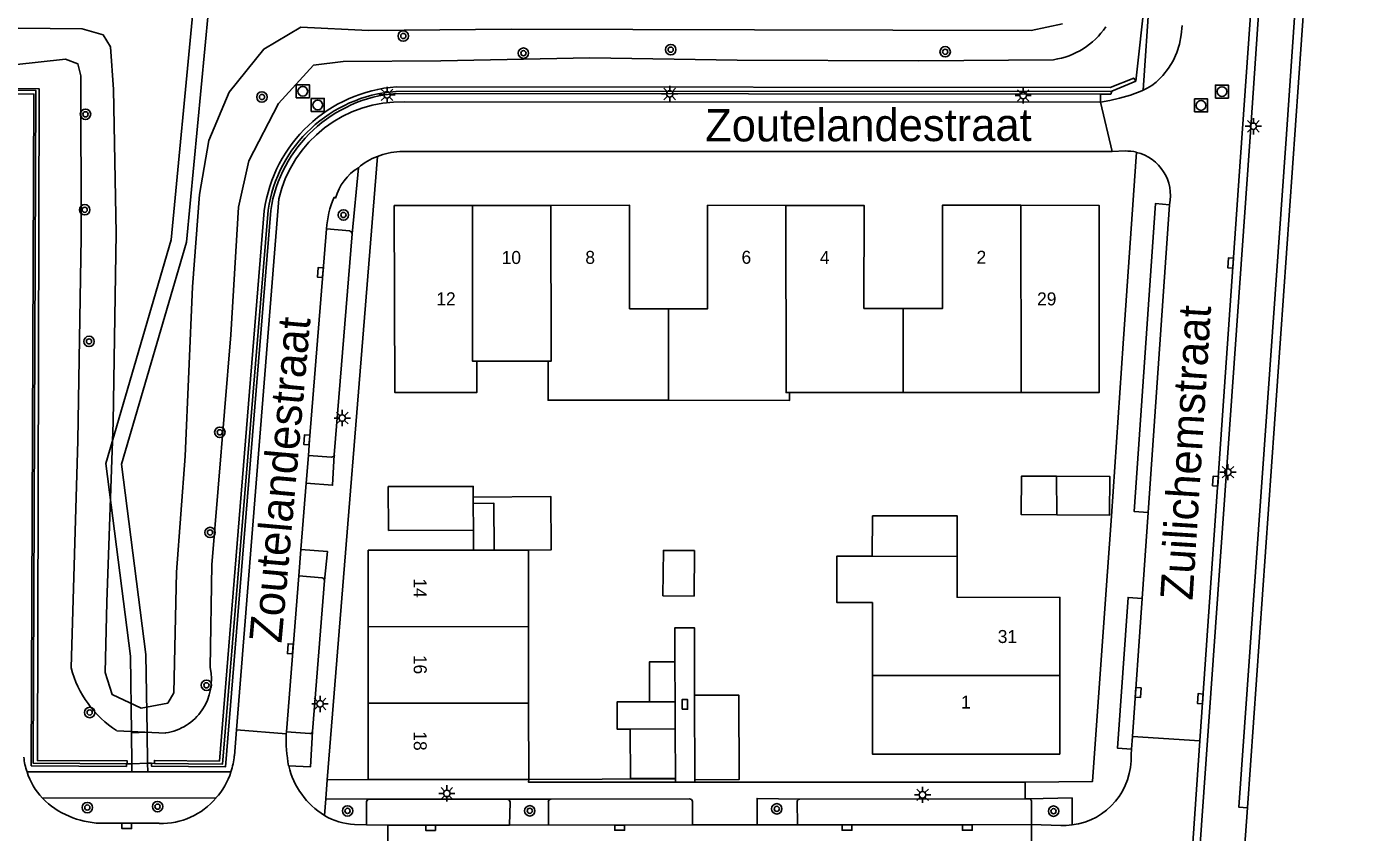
# Model space of a CAD drawing. Extents: x 125000 to 129004, y 397500 to 399008.
# Drawn here: x 127366.6 to 127470, y 397849.7 to 397911.6 of the extents above; entities that cross this region are included whole.
import ezdxf

# ---------------------------------------------------------------- set-up
doc = ezdxf.new("R2010")
doc.units = 0
for name, color, linetype in [('gg-afsc-faunaraster', 7, 'Continuous'), ('gg-afsc-hekwerk', 7, 'Continuous'), ('gg-afsc-lijn faunaraster', 7, 'Continuous'), ('gg-anno-huisnummerreeks BGT', 7, 'Continuous'), ('gg-anno-openbare ruimte label', 7, 'Continuous'), ('gg-bbg-bijgebouw', 7, 'Continuous'), ('gg-bbg-hoofdgebouw', 7, 'Continuous'), ('gg-bbg-luifel en loopbrug', 7, 'Continuous'), ('gg-bbg-tussenscheiding', 7, 'Continuous'), ('gg-knt-verharding', 7, 'Continuous'), ('gg-knt-verharding nz', 7, 'Continuous'), ('gg-kntw-bovenkant insteek waterloop', 7, 'Continuous'), ('gg-kntw-waterlijn', 7, 'Continuous'), ('gg-kwrk-keermuur', 7, 'Continuous'), ('gg-kwrk-kunstwerk niveau 01', 7, 'Continuous'), ('gt-grn-groengrens', 7, 'Continuous'), ('gt-grn-weggrens', 7, 'Continuous'), ('gt-symb-boom', 7, 'Continuous'), ('gt-symb-kolk', 7, 'Continuous'), ('gt-symb-kolk center center', 7, 'Continuous'), ('gt-symb-lichtmast', 7, 'Continuous'), ('gt-symb-rioolschacht', 7, 'Continuous')]:
    doc.layers.add(name, color=color, linetype=linetype)

# ---------------------------------------------------------------- blocks, each defined once
blk = doc.blocks.new('gt0-RS')
at = {"layer": 'gt-symb-rioolschacht'}
blk.add_lwpolyline([(-0.5, -0.5), (0.5, -0.5), (0.5, 0.5), (-0.5, 0.5)], close=True, dxfattribs=at)
blk.add_circle((0, 0), 0.375, dxfattribs=at)
blk = doc.blocks.new('gt0-KOLK')
at = {"layer": 'gt-symb-kolk'}
blk.add_lwpolyline([(0, 0), (0.37, 0), (0.37, 0.4), (-0.38, 0.4), (-0.38, 0), (0, 0)], dxfattribs=at)
blk = doc.blocks.new('gt0-LMAST')
at = {"layer": 'gt-symb-lichtmast'}
for p, q in [((-0.18, 0.17), (-0.45, 0.44)), ((-0.01, 0.25), (-0.01, 0.62)), ((0.17, 0.17), (0.44, 0.44)), ((-0.26, 0), (-0.63, 0)), ((-0.18, -0.18), (-0.45, -0.45)), ((-0.01, -0.25), (-0.01, -0.63)), ((0.44, -0.45), (0.17, -0.18)), ((0.24, 0), (0.62, 0))]:
    blk.add_line(p, q, dxfattribs=at)
blk.add_circle((-0.01, 0), 0.25, dxfattribs=at)
blk = doc.blocks.new('gt0-BOOM')
at = {"layer": 'gt-symb-boom'}
for radius in [0.4, 0.2]:
    blk.add_circle((0, 0), radius, dxfattribs=at)
blk = doc.blocks.new('gt0-KOLKCC')
at = {"layer": 'gt-symb-kolk center center'}
blk.add_lwpolyline([(-0.38, 0.2), (0.37, 0.2), (0.37, -0.2), (-0.38, -0.2)], close=True, dxfattribs=at)

msp = doc.modelspace()

# ---------------------------------------------------------------- linework, layer by layer
at = {"layer": 'gg-afsc-faunaraster'}
for p, q in [((127452.56, 397914.03), (127451.83, 397907.44)), ((127449.97, 397906.68), (127394.95, 397906.65)), ((127451.83, 397907.44), (127449.97, 397906.68)), ((127374.31, 397854.96), (127374.26, 397854.96)), ((127374.67, 397854.96), (127374.31, 397854.96)), ((127376.17, 397854.99), (127375.88, 397854.99)), ((127376.41, 397854.98), (127376.17, 397854.99))]:
    msp.add_line(p, q, dxfattribs=at)
for points in [[(127456.34, 397842.92), (127456.69, 397847.71), (127460.62, 397903.51), (127464.36, 397958.55), (127465.52, 397975.18)], [(127374.26, 397854.96), (127367.09, 397855), (127367.3, 397906.72), (127316.9, 397906.74)], [(127385.15, 397897.52), (127381.65, 397854.93), (127376.41, 397854.98)]]:
    msp.add_lwpolyline(points, dxfattribs=at)
msp.add_arc((127395.71, 397896), 10.67, 94.0725, 171.8501, dxfattribs=at)
at = {"layer": 'gg-afsc-hekwerk'}
for p, q in [((127469.98, 397987.85), (127460.39, 397851.58)), ((127449.95, 397873.99), (127450.85, 397887.27)), ((127416.45, 397853.86), (127416.45, 397853.8)), ((127405.17, 397853.74), (127416.45, 397853.8)), ((127460.39, 397851.58), (127453.06, 397745.14))]:
    msp.add_line(p, q, dxfattribs=at)
msp.add_lwpolyline([(127417.92, 397860.23), (127417.9, 397865.41), (127416.39, 397865.4), (127416.4, 397862.8)], dxfattribs=at)
at = {"layer": 'gg-afsc-lijn faunaraster'}
msp.add_line((127374.67, 397854.96), (127375.88, 397854.99), dxfattribs=at)
at = {"layer": 'gg-bbg-bijgebouw'}
for p, q in [((127445.72, 397877.06), (127445.74, 397874.09)), ((127400.9, 397875.46), (127400.91, 397874.97)), ((127400.92, 397872.91), (127394.39, 397872.88)), ((127400.92, 397872.91), (127400.93, 397871.38)), ((127416.4, 397862.8), (127416.42, 397859.73)), ((127417.93, 397853.73), (127417.92, 397860.23)), ((127416.42, 397859.73), (127416.43, 397857.64)), ((127416.43, 397857.64), (127412.97, 397857.62))]:
    msp.add_line(p, q, dxfattribs=at)
for points in [[(127445.74, 397874.09), (127443.02, 397874.11), (127443.04, 397877.08), (127445.72, 397877.06)], [(127394.39, 397872.88), (127394.37, 397876.27), (127400.9, 397876.28), (127400.9, 397875.46)], [(127402.51, 397871.38), (127402.49, 397874.98), (127400.91, 397874.97)], [(127431.57, 397870.91), (127431.59, 397874.01), (127438.08, 397874.03), (127438.08, 397870.89)], [(127415.48, 397867.87), (127415.52, 397871.36), (127417.9, 397871.35), (127417.87, 397867.85), (127415.48, 397867.87)], [(127414.45, 397859.72), (127414.44, 397862.79), (127416.4, 397862.8)], [(127417.92, 397860.23), (127421.32, 397860.23), (127421.33, 397853.74), (127417.93, 397853.73)], [(127414.45, 397859.72), (127411.96, 397859.71), (127411.97, 397857.61), (127412.97, 397857.62)]]:
    msp.add_lwpolyline(points, dxfattribs=at)
at = {"layer": 'gg-bbg-hoofdgebouw'}
for p, q in [((127406.87, 397897.88), (127400.85, 397897.87)), ((127401.17, 397885.9), (127406.65, 397885.9)), ((127425.22, 397883.49), (127433.95, 397883.49)), ((127433.95, 397883.49), (127443, 397883.5)), ((127392.82, 397871.37), (127400.93, 397871.38)), ((127392.83, 397865.49), (127392.82, 397871.37)), ((127402.51, 397871.38), (127405.15, 397871.39)), ((127405.15, 397871.39), (127405.16, 397865.5)), ((127392.83, 397859.61), (127392.83, 397865.49)), ((127405.16, 397865.5), (127405.16, 397859.62)), ((127392.84, 397853.74), (127392.83, 397859.61)), ((127405.16, 397859.62), (127405.17, 397853.74)), ((127405.17, 397853.74), (127392.84, 397853.74))]:
    msp.add_line(p, q, dxfattribs=at)
for points in [[(127400.85, 397897.87), (127394.83, 397897.87), (127394.87, 397883.51), (127401.17, 397883.5), (127401.17, 397885.9)], [(127406.87, 397897.88), (127412.91, 397897.91), (127412.92, 397889.94), (127415.91, 397889.94)], [(127424.93, 397897.89), (127418.91, 397897.9), (127418.9, 397889.93), (127415.91, 397889.94)], [(127424.93, 397897.89), (127430.94, 397897.88), (127430.93, 397889.96), (127433.94, 397889.95)], [(127442.99, 397897.9), (127436.97, 397897.91), (127436.96, 397889.95), (127433.94, 397889.95)], [(127443, 397883.5), (127449, 397883.5), (127449, 397897.89), (127442.99, 397897.9)], [(127406.65, 397885.9), (127406.65, 397882.9), (127415.92, 397882.9)], [(127415.92, 397882.9), (127425.22, 397882.89), (127425.22, 397883.49)], [(127431.57, 397870.91), (127428.85, 397870.92), (127428.84, 397867.36), (127431.58, 397867.35), (127431.58, 397861.74)], [(127438.08, 397870.89), (127438.08, 397867.76), (127445.99, 397867.75), (127445.98, 397861.73)], [(127431.58, 397861.74), (127431.58, 397855.7), (127445.98, 397855.7), (127445.98, 397861.73)]]:
    msp.add_lwpolyline(points, dxfattribs=at)
at = {"layer": 'gg-bbg-luifel en loopbrug'}
msp.add_line((127416.45, 397853.86), (127416.43, 397857.64), dxfattribs=at)
for points in [[(127445.74, 397874.09), (127449.81, 397874.07), (127449.82, 397877.05), (127445.72, 397877.06)], [(127400.9, 397875.46), (127406.86, 397875.51), (127406.89, 397871.4), (127405.15, 397871.39)], [(127412.97, 397857.62), (127412.98, 397853.82), (127416.45, 397853.86)]]:
    msp.add_lwpolyline(points, dxfattribs=at)
at = {"layer": 'gg-bbg-tussenscheiding'}
for p, q in [((127442.99, 397897.9), (127443, 397883.5)), ((127415.91, 397889.94), (127415.92, 397882.9)), ((127433.94, 397889.95), (127433.95, 397883.49)), ((127400.91, 397874.97), (127400.92, 397872.91)), ((127400.93, 397871.38), (127402.51, 397871.38)), ((127438.08, 397870.89), (127431.57, 397870.91)), ((127392.83, 397865.49), (127405.16, 397865.5)), ((127445.98, 397861.73), (127431.58, 397861.74)), ((127392.83, 397859.61), (127405.16, 397859.62)), ((127414.45, 397859.72), (127416.42, 397859.73))]:
    msp.add_line(p, q, dxfattribs=at)
for points in [[(127400.85, 397897.87), (127400.86, 397885.9), (127401.17, 397885.9)], [(127406.87, 397897.88), (127406.89, 397885.9), (127406.65, 397885.9)], [(127424.93, 397897.89), (127424.94, 397883.49), (127425.22, 397883.49)]]:
    msp.add_lwpolyline(points, dxfattribs=at)
at = {"layer": 'gg-knt-verharding'}
for p, q in [((127452.88, 397914), (127452.38, 397906.74)), ((127449.11, 397905.83), (127395.64, 397905.84)), ((127393.54, 397901.65), (127389.69, 397853.73)), ((127395.26, 397902.02), (127449.99, 397902.02)), ((127449.99, 397902.02), (127450.99, 397902.07)), ((127450.85, 397887.27), (127451.87, 397901.97)), ((127391.59, 397895.7), (127392.08, 397900.78)), ((127385.96, 397898.39), (127382.72, 397857.56)), ((127390.33, 397898.45), (127390.21, 397898.51)), ((127452.76, 397874.28), (127454.41, 397897.94)), ((127389.63, 397896.08), (127391.41, 397895.92)), ((127391.59, 397895.7), (127390.23, 397878.71)), ((127388.24, 397878.66), (127388.07, 397876.54)), ((127390.02, 397878.54), (127388.24, 397878.66)), ((127388.07, 397876.54), (127387.66, 397871.44)), ((127452.3, 397867.67), (127452.76, 397874.28)), ((127387.66, 397871.44), (127387.5, 397869.4)), ((127387.5, 397869.4), (127389.3, 397869.26)), ((127389.47, 397869.05), (127388.56, 397857.43)), ((127451.56, 397857.06), (127452.3, 397867.67)), ((127374.64, 397857.34), (127374.67, 397854.96)), ((127375.88, 397854.99), (127375.84, 397857.39)), ((127382.72, 397857.56), (127382.55, 397855.57)), ((127382.72, 397857.56), (127386.54, 397857.27)), ((127386.56, 397857.42), (127386.54, 397857.27)), ((127388.35, 397857.29), (127386.56, 397857.42)), ((127451.56, 397857.06), (127451.49, 397856.08)), ((127456.75, 397856.73), (127451.56, 397857.06)), ((127451.49, 397856.08), (127451.46, 397855.68)), ((127456.75, 397856.73), (127455.39, 397837.12)), ((127374.67, 397854.96), (127374.67, 397854.33)), ((127375.89, 397854.33), (127375.88, 397854.99)), ((127366.62, 397854.33), (127374.67, 397854.33)), ((127374.67, 397854.33), (127375.89, 397854.33)), ((127375.89, 397854.33), (127382.29, 397854.33)), ((127389.69, 397853.73), (127392.84, 397853.74)), ((127416.45, 397853.8), (127416.45, 397853.55)), ((127416.45, 397853.55), (127417.93, 397853.55)), ((127417.93, 397853.55), (127417.93, 397853.73)), ((127417.93, 397853.55), (127443.32, 397853.54)), ((127443.32, 397853.54), (127443.32, 397852.27)), ((127367.81, 397852.31), (127381.14, 397852.33)), ((127389.47, 397850.98), (127389.59, 397852.27)), ((127389.59, 397852.27), (127392.92, 397852.23)), ((127392.69, 397850.26), (127392.71, 397852.02)), ((127392.92, 397852.23), (127403.5, 397852.24)), ((127406.87, 397852.24), (127403.5, 397852.24)), ((127403.74, 397852), (127403.69, 397850.24)), ((127406.68, 397850.25), (127406.68, 397852.05)), ((127406.87, 397852.24), (127417.52, 397852.26)), ((127417.75, 397852.06), (127417.75, 397850.25)), ((127425.81, 397850.26), (127425.8, 397852.05)), ((127426, 397852.24), (127443.32, 397852.27)), ((127443.32, 397852.27), (127443.6, 397852.27)), ((127443.8, 397852.07), (127443.8, 397850.28)), ((127391.78, 397850.29), (127392.69, 397850.26)), ((127392.69, 397850.26), (127394.35, 397850.23)), ((127394.35, 397850.23), (127394.32, 397844.67)), ((127403.69, 397850.24), (127406.68, 397850.25)), ((127417.75, 397850.25), (127422.71, 397850.26)), ((127422.71, 397850.26), (127425.81, 397850.26)), ((127443.8, 397850.28), (127443.78, 397844.67))]:
    msp.add_line(p, q, dxfattribs=at)
for points in [[(127461.2, 397920.54), (127459.82, 397900.88), (127456.75, 397856.73)], [(127455.39, 397911.73), (127455.31, 397911), (127455.17, 397910.29), (127454.96, 397909.63), (127454.69, 397909.01), (127454.34, 397908.43), (127453.9, 397907.88), (127453.38, 397907.36), (127453.06, 397907.11), (127452.69, 397906.89), (127452.38, 397906.74)], [(127452.38, 397906.74), (127452.29, 397906.69), (127451.42, 397906.37), (127450.57, 397906.12), (127449.83, 397905.96), (127449.11, 397905.83)], [(127454.41, 397897.94), (127453.32, 397898.02), (127451.68, 397874.36), (127452.76, 397874.28)], [(127390.23, 397878.71), (127390.1, 397876.37), (127388.07, 397876.54)], [(127449.95, 397873.99), (127449.48, 397867.61), (127448.49, 397853.58), (127443.32, 397853.54)], [(127389.47, 397869.05), (127389.7, 397871.28), (127387.66, 397871.44)], [(127452.3, 397867.67), (127451.23, 397867.75), (127450.41, 397856.16), (127451.49, 397856.08)], [(127388.56, 397857.43), (127388.39, 397854.71), (127386.72, 397854.79)], [(127405.17, 397853.74), (127405.15, 397853.55), (127416.45, 397853.55)], [(127426, 397852.24), (127422.71, 397852.29), (127422.71, 397850.26)], [(127443.6, 397852.27), (127446.92, 397852.33), (127446.92, 397850.25)], [(127376.78, 397850.38), (127374.27, 397850.38), (127372.26, 397850.39)], [(127443.8, 397850.28), (127446.05, 397850.21), (127446.48, 397850.21), (127446.92, 397850.25)]]:
    msp.add_lwpolyline(points, dxfattribs=at)
for centre, radius, start, end in [((127395.38, 397896.17), 9.68, 88.4619, 166.7302), ((127395.23, 397897.14), 4.82, 110.5113, 130.8265), ((127395.48, 397896.8), 5.23, 92.4557, 111.8248), ((127451.07, 397898.67), 3.4, 76.3673, 91.2539), ((127451.07, 397898.65), 3.41, 347.9569, 76.4413), ((127394.05, 397897.48), 3.84, 120.8982, 165.4485), ((127397.48, 397895.48), 7.88, 157.3605, 175.6338), ((127391.37, 397895.7), 0.221, 0.4914, 79.3814), ((127390.02, 397878.75), 0.215, 269.8714, 350.1637), ((127389.26, 397869.05), 0.211, 358.934, 77.3804), ((127397.42, 397856.82), 10.89, 177.6305, 190.7538), ((127388.39, 397857.46), 0.174, 257.2781, 352.084), ((127369.92, 397855.62), 3.54, 182.5666, 201.3181), ((127377.22, 397856.03), 5.34, 341.4417, 355.0513), ((127446.27, 397855.4), 5.19, 277.1435, 3.1023), ((127371.34, 397855.75), 4.93, 196.7086, 224.1779), ((127377.07, 397856), 5.48, 317.8956, 342.1578), ((127392.69, 397856.2), 6.13, 193.3457, 238.3537), ((127372.47, 397857), 6.62, 225.1357, 268.132), ((127376.95, 397855.83), 5.46, 268.2235, 320.0963), ((127392.92, 397852.03), 0.205, 90.192, 180.9205), ((127403.46, 397851.96), 0.288, 9.1593, 81.7917), ((127406.87, 397852.04), 0.196, 90.9653, 179.0347), ((127417.54, 397852.05), 0.208, 3.2978, 93.5639), ((127426.01, 397852.03), 0.213, 93.1305, 175.7179), ((127443.59, 397852.06), 0.206, 2.8915, 87.6932), ((127392.04, 397855.34), 5.06, 239.5111, 267.022)]:
    msp.add_arc(centre, radius, start, end, dxfattribs=at)
at = {"layer": 'gg-knt-verharding nz'}
for p, q in [((127387.5, 397869.4), (127386.56, 397857.42)), ((127394.35, 397850.23), (127403.69, 397850.24))]:
    msp.add_line(p, q, dxfattribs=at)
for points in [[(127389.63, 397896.08), (127388.31, 397879.85), (127388.24, 397878.66)], [(127406.68, 397850.25), (127412.15, 397850.24), (127417.75, 397850.25)], [(127425.81, 397850.26), (127429.62, 397850.25), (127438.87, 397850.25), (127443.8, 397850.28)]]:
    msp.add_lwpolyline(points, dxfattribs=at)
at = {"layer": 'gg-kntw-bovenkant insteek waterloop'}
msp.add_line((127377.27, 397857.32), (127373.51, 397857.5), dxfattribs=at)
for points in [[(127370.01, 397862.32), (127370.53, 397879.81), (127370.77, 397895.43), (127370.75, 397907.86), (127370.53, 397908.77), (127369.57, 397909.12), (127365.61, 397908.69), (127351.47, 397909.16), (127318.83, 397909.06)], [(127445.5, 397909.09), (127435.14, 397909), (127421.18, 397909.06), (127409.87, 397909.23), (127398.42, 397909.01), (127390.92, 397908.96), (127388.62, 397908.66), (127385.95, 397905.73), (127383.65, 397901.31), (127382.86, 397897.76), (127382.29, 397887.93), (127380.83, 397870.24), (127380.68, 397862.35)]]:
    msp.add_lwpolyline(points, dxfattribs=at)
for centre, radius, start, end in [((127444.66, 397914.88), 5.85, 278.254, 326.0413), ((127377.89, 397864.35), 8.13, 194.3946, 237.3561), ((127376.66, 397861.41), 4.13, 278.4783, 13.2157)]:
    msp.add_arc(centre, radius, start, end, dxfattribs=at)
at = {"layer": 'gg-kntw-waterlijn'}
msp.add_lwpolyline([(127446.18, 397911.84), (127443.79, 397911.34), (127422.53, 397911.39), (127403.83, 397911.44), (127392.86, 397911.34), (127387.65, 397911.6), (127384.81, 397909.91), (127382.16, 397906.58), (127380.59, 397902.87), (127379.86, 397898.73), (127379.32, 397891.62), (127378.76, 397878.61), (127378.09, 397869.69), (127377.91, 397860.41), (127377.43, 397859.62), (127375.38, 397859.24), (127373.16, 397860.27), (127372.61, 397861.98), (127372.76, 397867.38), (127373.24, 397881.22), (127373.47, 397895.74), (127373.25, 397906.8), (127373.02, 397910.09), (127372.46, 397911.01), (127370.86, 397911.47), (127365.93, 397911.51)], dxfattribs=at)
at = {"layer": 'gg-kwrk-keermuur'}
msp.add_lwpolyline([(127468.37, 397974.98), (127466.89, 397954.12), (127463.39, 397903.37), (127459.73, 397851.62), (127460.39, 397851.58)], dxfattribs=at)
at = {"layer": 'gg-kwrk-kunstwerk niveau 01'}
msp.add_line((127374.64, 397857.34), (127375.84, 397857.39), dxfattribs=at)
for points in [[(127316.36, 397908.84), (127316.36, 397921.45), (127329.24, 397917.23), (127347.43, 397920.62), (127379.25, 397912.69), (127379.37, 397912.71), (127377.68, 397895.24), (127372.67, 397878.05), (127374.56, 397863.23), (127374.64, 397857.34)], [(127375.84, 397857.39), (127375.75, 397863.35), (127373.88, 397877.99), (127378.86, 397895.05), (127380.57, 397912.89), (127417.47, 397917.95), (127449.97, 397914.32)]]:
    msp.add_lwpolyline(points, dxfattribs=at)
at = {"layer": 'gt-grn-groengrens'}
for p, q in [((127449.97, 397906.68), (127449.91, 397906.43)), ((127449.11, 397906.43), (127395.02, 397906.49)), ((127449.11, 397905.83), (127449.11, 397906.43)), ((127449.91, 397906.43), (127449.11, 397906.43))]:
    msp.add_line(p, q, dxfattribs=at)
for points in [[(127451.83, 397907.44), (127451.66, 397907.67), (127449.85, 397906.96), (127395.01, 397907)], [(127374.26, 397854.96), (127374.26, 397854.75), (127366.94, 397854.8), (127367.14, 397906.45), (127316.88, 397906.49), (127316.88, 397906.74)], [(127374.31, 397854.96), (127374.31, 397855.19), (127367.42, 397855.2), (127367.54, 397906.86), (127316.9, 397907.07), (127316.9, 397906.74)], [(127385.35, 397897.49), (127381.86, 397854.71), (127376.17, 397854.78), (127376.17, 397854.99)], [(127384.85, 397897.46), (127381.4, 397855.16), (127376.41, 397855.21), (127376.41, 397854.98)]]:
    msp.add_lwpolyline(points, dxfattribs=at)
for centre, radius, start, end in [((127395.81, 397895.97), 11.06, 94.1444, 172.244), ((127395.85, 397895.9), 10.63, 94.5107, 171.3788)]:
    msp.add_arc(centre, radius, start, end, dxfattribs=at)
at = {"layer": 'gt-grn-weggrens'}
for p, q in [((127449.11, 397905.83), (127449.99, 397902.02)), ((127389.69, 397853.73), (127389.59, 397852.27))]:
    msp.add_line(p, q, dxfattribs=at)

# ---------------------------------------------------------------- block references
at = {"layer": 'gt-symb-boom'}
for p in [(127395.53, 397910.91), (127404.76, 397909.59), (127416.08, 397909.86), (127437.17, 397909.7), (127384.67, 397906.22), (127371.11, 397904.89), (127371.05, 397897.55), (127390.93, 397897.15), (127371.38, 397887.43), (127381.43, 397880.44), (127380.68, 397872.74), (127380.4, 397860.99), (127371.43, 397858.9), (127371.25, 397851.59), (127376.65, 397851.66), (127424.23, 397851.49), (127391.25, 397851.33), (127405.25, 397851.34), (127445.5, 397851.31)]:
    msp.add_blockref('gt0-BOOM', p, dxfattribs=at)
at = {"layer": 'gt-symb-kolk'}
for p, rotation in [((127389.36, 397892.72), 85.33888629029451), ((127459.31, 397893.45), 86.02649776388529), ((127388.31, 397879.85), 85.37105812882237), ((127458.14, 397876.68), 86.0264977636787), ((127387.05, 397863.78), 85.48431791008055), ((127451.8, 397860.44), -93.9815525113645), ((127456.98, 397859.95), 86.02649776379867), ((127374.27, 397850.38), 179.65300163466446), ((127397.62, 397850.23), -179.93544140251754), ((127412.15, 397850.24), 179.91930177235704), ((127429.62, 397850.25), 179.85474340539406), ((127438.87, 397850.25), -179.9757905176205)]:
    msp.add_blockref('gt0-KOLK', p, dxfattribs=dict(at, rotation=rotation))
at = {"layer": 'gt-symb-kolk center center', "rotation": 90.20981459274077}
msp.add_blockref('gt0-KOLKCC', (127417.17, 397859.53), dxfattribs=at)
at = {"layer": 'gt-symb-lichtmast'}
for p in [(127394.29, 397906.39), (127416.01, 397906.46), (127443.17, 397906.34), (127460.86, 397903.97), (127390.85, 397881.54), (127458.91, 397877.38), (127389.14, 397859.56), (127398.88, 397852.68), (127435.44, 397852.57)]:
    msp.add_blockref('gt0-LMAST', p, dxfattribs=at)
at = {"layer": 'gt-symb-rioolschacht'}
for p in [(127387.81, 397906.66), (127458.44, 397906.64), (127388.96, 397905.61), (127456.83, 397905.57)]:
    msp.add_blockref('gt0-RS', p, dxfattribs=at)

# ---------------------------------------------------------------- texts
at = {"layer": 'gg-anno-huisnummerreeks BGT'}
for s, rotation, p in [('10', 0.1, (127403.09, 397893.38)), ('8', 0.2, (127409.52, 397893.39)), ('6', 359.9, (127421.52, 397893.4)), ('4', 359.9, (127427.54, 397893.39)), ('2', 359.9, (127439.58, 397893.4)), ('12', 0.2, (127398.07, 397890.2)), ('14', 270, (127396.32, 397869.21)), ('16', 270, (127396.33, 397863.33)), ('18', 270, (127396.33, 397857.45))]:
    msp.add_text(s, height=1, rotation=rotation, dxfattribs=at).set_placement(p)
for s, p in [('29', (127444.23, 397890.2)), ('31', (127441.21, 397864.24)), ('1', (127438.39, 397859.2))]:
    msp.add_text(s, height=1, dxfattribs=at).set_placement(p)
at = {"layer": 'gg-anno-openbare ruimte label'}
for s, rotation, p in [('Zoutelandestraat', 0.1, (127418.73, 397902.8)), ('Zuilichemstraat', 86.4, (127456.18, 397867.49)), ('Zoutelandestraat', 84.9, (127386.17, 397864.19))]:
    msp.add_text(s, height=2.5, rotation=rotation, dxfattribs=at).set_placement(p)

doc.saveas('drawing.dxf')
